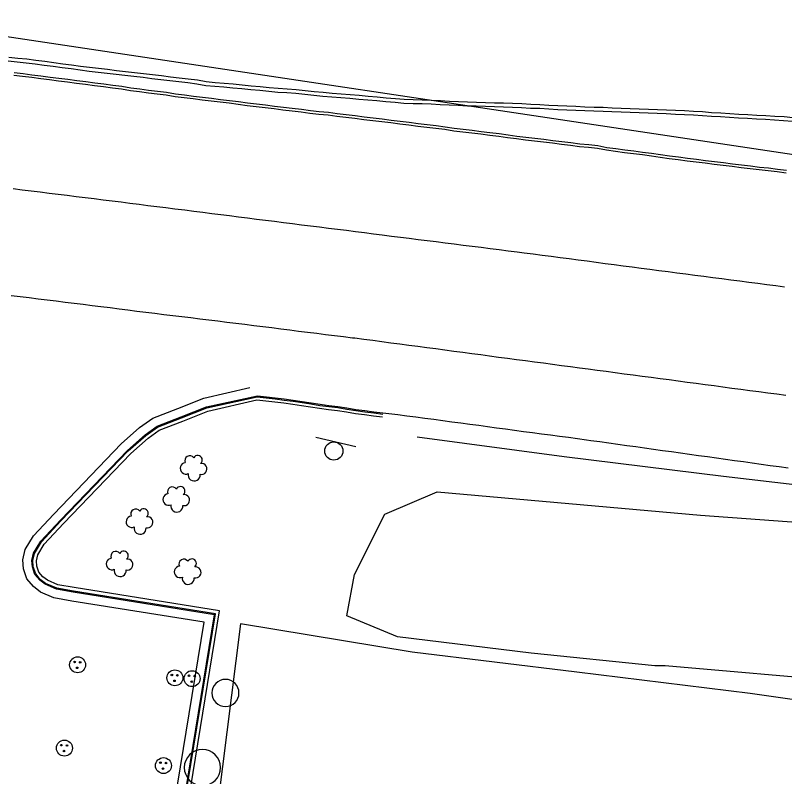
# Model space of a CAD drawing. Extents: x 1901471 to 1963503, y 756461 to 799997.
# Drawn here: x 1940495.5 to 1940580.4, y 780432.8 to 780517 of the extents above; entities that cross this region are included whole.
import ezdxf

# ---------------------------------------------------------------- set-up
doc = ezdxf.new("R2010")
doc.units = 0
for name, color, linetype in [('Default', 7, 'Continuous'), ('RD_EX_Bldg', 7, 'Continuous'), ('RD_EX_BldgApp', 7, 'Continuous'), ('RD_EX_Conc', 7, 'Continuous'), ('RD_EX_DR_Inlet', 7, 'Continuous'), ('RD_EX_Fence_Other', 7, 'Continuous'), ('RD_EX_GuardRail', 7, 'Continuous'), ('RD_EX_Misc', 7, 'Continuous'), ('RD_EX_Road', 7, 'Continuous'), ('RD_EX_UT', 7, 'Continuous'), ('RD_EX_VEG', 7, 'Continuous')]:
    doc.layers.add(name, color=color, linetype=linetype)

# ---------------------------------------------------------------- blocks, each defined once
blk = doc.blocks.new('POST')
at = {"layer": 'Default'}
for start, end in [(90, 270), (270, 90)]:
    blk.add_arc((0, 0), 0.127, start, end, dxfattribs=at)
blk = doc.blocks.new('SB2')
at = {"layer": 'RD_EX_VEG'}
for centre, radius, start, end in [((-0.72, 1.55), 1.08, 34.9763, 204.756), ((1.05, 1.7), 0.995, 308.7626, 152.0467), ((-1.56, -0.16), 1.26, 96.4518, 294.734), ((1.84, -0.28), 1.22, 256.5667, 98.1046), ((0.25, -1.6), 1.32, 166.8827, 5.7589)]:
    blk.add_arc(centre, radius, start, end, dxfattribs=at)
blk = doc.blocks.new('MH')
at = {"layer": 'RD_EX_DR_Inlet'}
for centre, radius in [((0, 0), 1.75), ((-0.66, 0.63), 0.175), ((0.56, 0.56), 0.175), ((-0.09, -0.66), 0.175)]:
    blk.add_circle(centre, radius, dxfattribs=at)
blk = doc.blocks.new('OP')
at = {"layer": 'Default'}
for start, end in [(90, 270), (270, 90)]:
    blk.add_arc((0, 0), 0.127, start, end, dxfattribs=at)
blk = doc.blocks.new('SIGN')
at = {"layer": 'RD_EX_BldgApp'}
blk.add_line((-4.52, -2.02), (4.48, -2.02), dxfattribs=at)
blk.add_circle((0, 0), 2, dxfattribs=at)

msp = doc.modelspace()

# ---------------------------------------------------------------- linework, layer by layer
at = {"layer": 'RD_EX_Conc'}
for points in [[(1940494.71, 780511.94), (1940495.7, 780511.81), (1940496.7, 780511.72), (1940497.69, 780511.59), (1940498.68, 780511.47), (1940499.67, 780511.34), (1940500.66, 780511.21), (1940501.65, 780511.08), (1940502.64, 780510.94), (1940503.63, 780510.81), (1940504.63, 780510.7), (1940505.62, 780510.58), (1940506.61, 780510.47), (1940507.6, 780510.35), (1940508.59, 780510.23), (1940509.59, 780510.12), (1940510.58, 780510), (1940511.57, 780509.88), (1940512.56, 780509.77), (1940513.55, 780509.65), (1940514.54, 780509.53), (1940515.54, 780509.41), (1940516.52, 780509.22), (1940517.52, 780509.14), (1940518.51, 780509.05), (1940519.51, 780508.97), (1940520.5, 780508.87), (1940521.5, 780508.77), (1940522.49, 780508.68), (1940523.49, 780508.58), (1940524.48, 780508.48), (1940525.48, 780508.45), (1940526.47, 780508.35), (1940527.47, 780508.25), (1940528.46, 780508.14), (1940529.45, 780508.05), (1940530.45, 780507.97), (1940530.45, 780507.97), (1940531.45, 780507.88), (1940532.44, 780507.8), (1940533.44, 780507.71), (1940534.43, 780507.63), (1940535.43, 780507.54), (1940536.42, 780507.44), (1940537.42, 780507.36), (1940538.41, 780507.27), (1940539.41, 780507.23), (1940540.41, 780507.21), (1940541.41, 780507.17), (1940542.41, 780507.12), (1940543.41, 780507.07), (1940544.41, 780507.02), (1940545.41, 780506.98), (1940546.4, 780506.95), (1940547.4, 780506.92), (1940548.4, 780506.89), (1940549.4, 780506.87), (1940550.4, 780506.82), (1940551.4, 780506.79), (1940552.4, 780506.72), (1940553.4, 780506.69), (1940554.39, 780506.63), (1940555.39, 780506.57), (1940556.39, 780506.53), (1940557.39, 780506.49), (1940558.39, 780506.45), (1940559.39, 780506.42), (1940560.39, 780506.38), (1940561.38, 780506.34), (1940562.38, 780506.3), (1940563.38, 780506.26), (1940564.38, 780506.23), (1940565.38, 780506.19), (1940566.38, 780506.15), (1940567.38, 780506.1), (1940568.38, 780506.06), (1940569.38, 780506.02), (1940570.37, 780505.96), (1940571.37, 780505.9), (1940572.37, 780505.82), (1940573.36, 780505.77), (1940574.36, 780505.71), (1940575.35, 780505.64), (1940576.35, 780505.59), (1940577.35, 780505.52), (1940578.35, 780505.48), (1940579.34, 780505.4), (1940580.34, 780505.36), (1940581.33, 780505.26)], [(1940580.64, 780499.82), (1940579.65, 780499.94), (1940578.66, 780500.06), (1940578.66, 780500.06), (1940577.66, 780500.16), (1940576.67, 780500.29), (1940575.68, 780500.41), (1940574.69, 780500.53), (1940573.69, 780500.66), (1940572.7, 780500.78), (1940571.71, 780500.9), (1940570.72, 780501.02), (1940569.73, 780501.14), (1940568.74, 780501.28), (1940567.74, 780501.41), (1940566.75, 780501.54), (1940565.76, 780501.7), (1940564.77, 780501.82), (1940563.78, 780501.94), (1940562.79, 780502.05), (1940561.8, 780502.2), (1940560.81, 780502.34), (1940559.82, 780502.53), (1940558.83, 780502.65), (1940557.83, 780502.74), (1940556.84, 780502.86), (1940555.85, 780502.99), (1940554.86, 780503.11), (1940553.87, 780503.23), (1940552.87, 780503.34), (1940551.88, 780503.47), (1940550.89, 780503.59), (1940549.9, 780503.71), (1940548.91, 780503.86), (1940547.91, 780503.98), (1940546.92, 780504.1), (1940545.93, 780504.23), (1940544.94, 780504.34), (1940543.94, 780504.46), (1940542.96, 780504.62), (1940541.96, 780504.74), (1940540.97, 780504.86), (1940539.98, 780504.98), (1940538.99, 780505.11), (1940537.99, 780505.24), (1940537, 780505.36), (1940536.01, 780505.48), (1940535.02, 780505.6), (1940534.02, 780505.72), (1940533.03, 780505.84), (1940532.04, 780505.96), (1940531.05, 780506.09), (1940530.06, 780506.21), (1940529.06, 780506.3), (1940528.07, 780506.42), (1940527.08, 780506.54), (1940526.08, 780506.66), (1940525.09, 780506.78), (1940524.1, 780506.9), (1940523.1, 780507.02), (1940522.11, 780507.14), (1940521.12, 780507.26), (1940520.13, 780507.4), (1940519.14, 780507.52), (1940518.14, 780507.64), (1940517.15, 780507.76), (1940516.16, 780507.89), (1940515.17, 780508.01), (1940515.17, 780508.01), (1940514.17, 780508.13), (1940513.18, 780508.25), (1940512.2, 780508.43), (1940511.2, 780508.55), (1940510.21, 780508.67), (1940509.23, 780508.8), (1940508.23, 780508.92), (1940507.25, 780509.09), (1940506.26, 780509.21), (1940505.27, 780509.35), (1940504.27, 780509.48), (1940503.28, 780509.6), (1940502.29, 780509.73), (1940501.3, 780509.86), (1940500.31, 780509.98), (1940499.32, 780510.11), (1940498.32, 780510.24), (1940497.33, 780510.36), (1940496.34, 780510.49), (1940495.35, 780510.62)], [(1940500.04, 780365.49), (1940502.2, 780373.29), (1940506.27, 780386.85), (1940510.27, 780406.56), (1940513.06, 780423.63), (1940517.48, 780450.73), (1940501.89, 780453.22), (1940500.05, 780453.56), (1940498.79, 780454.1), (1940498.18, 780454.56), (1940497.65, 780455.18), (1940497.37, 780456.01), (1940497.32, 780456.7), (1940497.51, 780457.54), (1940498.29, 780458.84), (1940500.46, 780461.16), (1940507.89, 780468.89), (1940509.83, 780470.62), (1940511.14, 780471.56), (1940513.8, 780472.6), (1940516.6, 780473.7), (1940522.22, 780474.91)], [(1940513.16, 780423.61), (1940517.59, 780450.81), (1940501.91, 780453.32), (1940500.08, 780453.66), (1940498.84, 780454.18), (1940498.25, 780454.63), (1940497.74, 780455.23), (1940497.47, 780456.03), (1940497.42, 780456.7), (1940497.6, 780457.51), (1940498.37, 780458.78), (1940500.53, 780461.09), (1940507.96, 780468.82), (1940509.9, 780470.54), (1940511.19, 780471.47), (1940513.83, 780472.5), (1940516.63, 780473.6), (1940522.2, 780474.79), (1940523.2, 780474.68), (1940524.19, 780474.58), (1940525.17, 780474.45), (1940526.16, 780474.31), (1940527.15, 780474.17), (1940528.14, 780474.02), (1940529.13, 780473.86), (1940530.12, 780473.74), (1940531.11, 780473.62), (1940532.1, 780473.46), (1940533.09, 780473.29), (1940534.08, 780473.16), (1940535.07, 780473.04), (1940536.06, 780472.9)], [(1940513.55, 780423.55), (1940518.05, 780451.14), (1940501.98, 780453.72), (1940500.19, 780454.04), (1940499.04, 780454.53), (1940498.53, 780454.93), (1940498.09, 780455.43), (1940497.87, 780456.11), (1940497.82, 780456.67), (1940497.98, 780457.35), (1940498.69, 780458.53), (1940500.82, 780460.81), (1940508.24, 780468.53), (1940510.15, 780470.23), (1940511.38, 780471.12), (1940513.98, 780472.13), (1940516.74, 780473.22), (1940522.17, 780474.47), (1940523.16, 780474.37), (1940524.16, 780474.26), (1940525.14, 780474.14), (1940526.13, 780474), (1940527.11, 780473.86), (1940528.1, 780473.7), (1940529.09, 780473.54), (1940530.08, 780473.42), (1940531.08, 780473.3), (1940532.06, 780473.14), (1940533.05, 780472.97), (1940534.04, 780472.84), (1940535.04, 780472.72), (1940536.03, 780472.58)]]:
    msp.add_lwpolyline(points, dxfattribs=at)
at = {"layer": 'RD_EX_Fence_Other'}
msp.add_lwpolyline([(1940659.56, 780429.98), (1940612.85, 780436.82), (1940576.65, 780442.03), (1940557.51, 780444.37), (1940539.32, 780446.57), (1940520.35, 780449.71), (1940516.87, 780421.98)], dxfattribs=at)
at = {"layer": 'RD_EX_GuardRail'}
msp.add_lwpolyline([(1940539.86, 780470.37), (1940556.11, 780468.22), (1940573.7, 780466.04), (1940590.69, 780464.04), (1940611.75, 780460.89), (1940629.94, 780458.07), (1940646.32, 780455.8), (1940661.98, 780453.44), (1940676.77, 780451.5), (1940686.4, 780450.42), (1940693.18, 780450.13), (1940700.13, 780449.75), (1940711.49, 780449.07), (1940724.74, 780448.09), (1940736.46, 780446.61), (1940757.79, 780443.68)], dxfattribs=at)
at = {"layer": 'RD_EX_Road'}
for points in [[(1940768.78, 780473.43), (1940403.21, 780528.33)], [(1940494.77, 780512.35), (1940495.76, 780512.23), (1940496.75, 780512.14), (1940497.74, 780512), (1940498.74, 780511.89), (1940499.73, 780511.76), (1940500.72, 780511.62), (1940501.71, 780511.49), (1940502.7, 780511.36), (1940503.68, 780511.23), (1940504.68, 780511.12), (1940505.67, 780511), (1940506.66, 780510.88), (1940507.65, 780510.77), (1940508.64, 780510.65), (1940509.64, 780510.53), (1940510.63, 780510.42), (1940511.62, 780510.3), (1940512.61, 780510.18), (1940513.6, 780510.07), (1940514.59, 780509.95), (1940515.59, 780509.82), (1940516.56, 780509.64), (1940517.56, 780509.56), (1940518.56, 780509.47), (1940519.55, 780509.39), (1940520.54, 780509.29), (1940521.54, 780509.19), (1940522.53, 780509.09), (1940523.53, 780509), (1940524.52, 780508.9), (1940525.52, 780508.86), (1940526.51, 780508.77), (1940527.51, 780508.67), (1940528.5, 780508.56), (1940529.49, 780508.47), (1940530.49, 780508.38), (1940530.49, 780508.38), (1940531.48, 780508.3), (1940532.48, 780508.22), (1940533.47, 780508.13), (1940534.47, 780508.05), (1940535.46, 780507.95), (1940536.46, 780507.86), (1940537.46, 780507.78), (1940538.43, 780507.69), (1940539.43, 780507.65), (1940540.43, 780507.63), (1940541.43, 780507.58), (1940542.43, 780507.54), (1940543.43, 780507.49), (1940544.43, 780507.44), (1940545.43, 780507.4), (1940546.42, 780507.37), (1940547.42, 780507.34), (1940548.41, 780507.31), (1940549.41, 780507.29), (1940550.41, 780507.24), (1940551.41, 780507.21), (1940552.41, 780507.14), (1940553.41, 780507.11), (1940554.41, 780507.05), (1940555.41, 780506.99), (1940556.41, 780506.95), (1940557.4, 780506.91), (1940558.4, 780506.87), (1940559.4, 780506.83), (1940560.4, 780506.8), (1940561.4, 780506.76), (1940562.4, 780506.72), (1940563.4, 780506.68), (1940564.4, 780506.65), (1940565.4, 780506.61), (1940566.4, 780506.57), (1940567.4, 780506.52), (1940568.39, 780506.48), (1940569.39, 780506.44), (1940570.39, 780506.38), (1940571.39, 780506.32), (1940572.38, 780506.24), (1940573.39, 780506.19), (1940574.39, 780506.13), (1940575.38, 780506.05), (1940576.38, 780506.01), (1940577.38, 780505.94), (1940578.38, 780505.9), (1940579.38, 780505.82), (1940580.38, 780505.78), (1940581.37, 780505.68)], [(1940580.61, 780499.53), (1940579.62, 780499.66), (1940578.62, 780499.77), (1940577.63, 780499.88), (1940577.63, 780499.88), (1940576.64, 780500), (1940575.64, 780500.12), (1940574.65, 780500.25), (1940573.66, 780500.37), (1940572.67, 780500.49), (1940571.67, 780500.61), (1940570.68, 780500.73), (1940569.69, 780500.86), (1940568.7, 780501), (1940567.71, 780501.12), (1940566.72, 780501.25), (1940565.73, 780501.41), (1940564.74, 780501.53), (1940563.74, 780501.65), (1940562.75, 780501.77), (1940561.76, 780501.91), (1940560.77, 780502.05), (1940559.79, 780502.24), (1940558.79, 780502.36), (1940557.8, 780502.45), (1940556.81, 780502.58), (1940555.81, 780502.7), (1940554.82, 780502.82), (1940553.83, 780502.94), (1940552.84, 780503.06), (1940551.84, 780503.18), (1940550.85, 780503.3), (1940549.86, 780503.43), (1940548.87, 780503.57), (1940547.88, 780503.69), (1940546.89, 780503.82), (1940545.89, 780503.94), (1940544.9, 780504.05), (1940543.91, 780504.18), (1940542.92, 780504.33), (1940541.93, 780504.45), (1940540.93, 780504.57), (1940539.94, 780504.69), (1940538.95, 780504.83), (1940537.96, 780504.95), (1940536.97, 780505.07), (1940535.97, 780505.19), (1940534.98, 780505.31), (1940533.99, 780505.43), (1940533, 780505.56), (1940532, 780505.68), (1940531.01, 780505.8), (1940530.02, 780505.92), (1940529.02, 780506.01), (1940528.03, 780506.13), (1940527.04, 780506.25), (1940526.05, 780506.38), (1940525.05, 780506.5), (1940524.06, 780506.62), (1940523.07, 780506.74), (1940522.08, 780506.86), (1940521.08, 780506.98), (1940520.09, 780507.12), (1940519.1, 780507.24), (1940518.11, 780507.36), (1940517.12, 780507.48), (1940516.12, 780507.6), (1940515.13, 780507.72), (1940514.14, 780507.84), (1940514.14, 780507.84), (1940513.15, 780507.96), (1940512.16, 780508.14), (1940511.17, 780508.26), (1940510.18, 780508.38), (1940509.19, 780508.51), (1940508.2, 780508.63), (1940507.21, 780508.8), (1940506.22, 780508.93), (1940505.23, 780509.06), (1940504.24, 780509.19), (1940503.25, 780509.32), (1940502.25, 780509.44), (1940501.26, 780509.57), (1940500.27, 780509.7), (1940499.28, 780509.82), (1940498.29, 780509.95), (1940497.3, 780510.08), (1940496.3, 780510.2), (1940495.31, 780510.33)], [(1940580.45, 780486.93), (1940579.46, 780487.06), (1940578.47, 780487.19), (1940577.48, 780487.32), (1940576.49, 780487.45), (1940575.5, 780487.58), (1940574.51, 780487.7), (1940573.51, 780487.83), (1940572.52, 780487.96), (1940571.53, 780488.09), (1940570.54, 780488.22), (1940569.55, 780488.35), (1940568.56, 780488.48), (1940567.57, 780488.61), (1940566.57, 780488.74), (1940565.58, 780488.87), (1940564.59, 780489), (1940563.6, 780489.13), (1940562.61, 780489.26), (1940561.62, 780489.39), (1940560.63, 780489.52), (1940559.63, 780489.65), (1940558.64, 780489.78), (1940557.65, 780489.91), (1940556.66, 780490.04), (1940555.67, 780490.17), (1940554.68, 780490.3), (1940553.69, 780490.43), (1940552.69, 780490.56), (1940551.7, 780490.69), (1940550.9, 780490.79), (1940549.91, 780490.92), (1940548.92, 780491.04), (1940547.93, 780491.17), (1940546.94, 780491.29), (1940545.94, 780491.42), (1940544.95, 780491.54), (1940543.96, 780491.67), (1940542.97, 780491.79), (1940541.98, 780491.92), (1940540.98, 780492.04), (1940539.99, 780492.17), (1940539, 780492.29), (1940538.01, 780492.42), (1940537.02, 780492.54), (1940536.02, 780492.67), (1940535.03, 780492.79), (1940534.04, 780492.92), (1940533.05, 780493.04), (1940532.06, 780493.17), (1940531.06, 780493.29), (1940530.07, 780493.42), (1940529.08, 780493.54), (1940528.09, 780493.67), (1940527.1, 780493.79), (1940526.1, 780493.92), (1940525.11, 780494.04), (1940524.12, 780494.17), (1940523.13, 780494.29), (1940522.14, 780494.42), (1940521.14, 780494.54), (1940520.15, 780494.67), (1940519.16, 780494.79), (1940518.17, 780494.92), (1940517.18, 780495.04), (1940516.18, 780495.17), (1940515.19, 780495.29), (1940514.2, 780495.42), (1940513.11, 780495.55), (1940512.12, 780495.68), (1940511.13, 780495.8), (1940510.14, 780495.93), (1940509.15, 780496.05), (1940508.15, 780496.17), (1940507.16, 780496.3), (1940506.17, 780496.42), (1940505.18, 780496.55), (1940504.19, 780496.67), (1940503.2, 780496.79), (1940502.2, 780496.92), (1940501.21, 780497.04), (1940500.22, 780497.17), (1940499.23, 780497.29), (1940498.24, 780497.41), (1940497.24, 780497.54), (1940496.25, 780497.66), (1940495.26, 780497.79)], [(1940495.03, 780486.01), (1940496.02, 780485.89), (1940497.02, 780485.77), (1940498.01, 780485.64), (1940499, 780485.52), (1940499.99, 780485.4), (1940500.99, 780485.28), (1940501.98, 780485.15), (1940502.97, 780485.03), (1940503.96, 780484.91), (1940504.95, 780484.78), (1940505.95, 780484.66), (1940506.94, 780484.54), (1940507.93, 780484.42), (1940508.92, 780484.29), (1940509.92, 780484.17), (1940510.91, 780484.05), (1940511.9, 780483.92), (1940512.89, 780483.8), (1940513.88, 780483.68), (1940514.88, 780483.56), (1940515.87, 780483.43), (1940516.86, 780483.31), (1940517.85, 780483.19), (1940518.84, 780483.06), (1940519.84, 780482.94), (1940520.83, 780482.82), (1940521.82, 780482.7), (1940522.81, 780482.57), (1940523.81, 780482.45), (1940524.8, 780482.33), (1940525.79, 780482.2), (1940526.78, 780482.08), (1940527.77, 780481.96), (1940528.77, 780481.84), (1940529.76, 780481.71), (1940530.75, 780481.59), (1940531.74, 780481.47), (1940532.74, 780481.34), (1940533, 780481.31), (1940533.99, 780481.18), (1940534.98, 780481.05), (1940535.97, 780480.91), (1940536.97, 780480.78), (1940537.96, 780480.65), (1940538.95, 780480.52), (1940539.94, 780480.39), (1940540.93, 780480.26), (1940541.92, 780480.13), (1940542.91, 780479.99), (1940543.9, 780479.86), (1940544.9, 780479.73), (1940545.89, 780479.6), (1940546.88, 780479.47), (1940547.87, 780479.34), (1940548.86, 780479.2), (1940549.85, 780479.07), (1940550.84, 780478.94), (1940551.83, 780478.81), (1940552.83, 780478.68), (1940553.82, 780478.55), (1940554.81, 780478.42), (1940555.8, 780478.28), (1940556.79, 780478.15), (1940557.78, 780478.02), (1940558.77, 780477.89), (1940559.76, 780477.76), (1940560.75, 780477.63), (1940561.75, 780477.49), (1940562.74, 780477.36), (1940563.73, 780477.23), (1940564.72, 780477.1), (1940565.71, 780476.97), (1940566.7, 780476.84), (1940567.69, 780476.71), (1940568.68, 780476.57), (1940569.68, 780476.44), (1940570.67, 780476.31), (1940571.66, 780476.18), (1940572.65, 780476.05), (1940573.64, 780475.92), (1940574.63, 780475.78), (1940575.62, 780475.65), (1940576.61, 780475.52), (1940577.61, 780475.39), (1940578.6, 780475.26), (1940579.59, 780475.13), (1940580.58, 780475)], [(1940499.04, 780365.64), (1940501.24, 780373.57), (1940505.3, 780387.1), (1940509.29, 780406.74), (1940512.07, 780423.79), (1940516.33, 780449.9), (1940501.72, 780452.24), (1940499.76, 780452.6), (1940498.28, 780453.22), (1940497.49, 780453.83), (1940496.76, 780454.68), (1940496.39, 780455.81), (1940496.31, 780456.78), (1940496.57, 780457.92), (1940497.49, 780459.44), (1940499.73, 780461.85), (1940507.19, 780469.61), (1940509.21, 780471.4), (1940510.66, 780472.45), (1940513.43, 780473.53), (1940516.31, 780474.66), (1940521.38, 780475.83)], [(1940522.22, 780474.91), (1940523.21, 780474.8), (1940524.2, 780474.7), (1940525.19, 780474.57), (1940526.18, 780474.43), (1940527.16, 780474.29), (1940528.15, 780474.14), (1940529.14, 780473.98), (1940530.13, 780473.86), (1940531.12, 780473.74), (1940532.11, 780473.58), (1940533.1, 780473.41), (1940534.09, 780473.28), (1940535.08, 780473.15), (1940536.08, 780473.02), (1940536.75, 780472.98), (1940537.74, 780472.85), (1940538.73, 780472.72), (1940539.72, 780472.59), (1940540.71, 780472.45), (1940541.71, 780472.32), (1940542.7, 780472.19), (1940543.69, 780472.05), (1940544.68, 780471.92), (1940545.67, 780471.79), (1940546.66, 780471.66), (1940547.65, 780471.52), (1940548.64, 780471.39), (1940549.63, 780471.26), (1940550.62, 780471.12), (1940551.61, 780470.99), (1940552.61, 780470.86), (1940553.6, 780470.73), (1940554.59, 780470.59), (1940555.58, 780470.46), (1940556.57, 780470.33), (1940557.56, 780470.19), (1940558.55, 780470.06), (1940559.05, 780469.99), (1940560.04, 780469.86), (1940561.03, 780469.72), (1940562.02, 780469.58), (1940563.01, 780469.44), (1940564, 780469.3), (1940564.99, 780469.17), (1940565.98, 780469.03), (1940566.97, 780468.89), (1940567.96, 780468.75), (1940568.95, 780468.61), (1940569.94, 780468.48), (1940570.93, 780468.34), (1940571.92, 780468.2), (1940572.91, 780468.06), (1940573.91, 780467.92), (1940574.9, 780467.78), (1940575.89, 780467.65), (1940576.88, 780467.51), (1940577.87, 780467.37), (1940578.86, 780467.23), (1940579.85, 780467.09), (1940580.84, 780466.96)]]:
    msp.add_lwpolyline(points, dxfattribs=at)
at = {"layer": 'RD_EX_VEG'}
msp.add_lwpolyline([(1940566.12, 780445.06), (1940552.46, 780446.47), (1940537.7, 780448.3), (1940532.1, 780450.6), (1940532.95, 780455.16), (1940536.28, 780461.85), (1940542.09, 780464.3), (1940571.15, 780461.74), (1940593.83, 780460.06), (1940614.91, 780457.72), (1940636.91, 780453.79), (1940650.61, 780447.3), (1940651.14, 780439.79), (1940645.87, 780436.22), (1940631.36, 780437.71), (1940587.55, 780443.31), (1940567.26, 780445.06)], close=True, dxfattribs=at)

# ---------------------------------------------------------------- block references
at = {"layer": 'RD_EX_Bldg', "xscale": 0.5039370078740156, "yscale": 0.5039370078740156, "rotation": 166.873509}
msp.add_blockref('SIGN', (1940530.66, 780468.82), dxfattribs=at)
at = {"layer": 'RD_EX_DR_Inlet', "xscale": 0.5039370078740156, "yscale": 0.5039370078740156}
for p in [(1940502.37, 780445.19), (1940513.11, 780443.75), (1940515.01, 780443.66), (1940500.91, 780435.99), (1940511.85, 780434.05)]:
    msp.add_blockref('MH', p, dxfattribs=at)
at = {"layer": 'RD_EX_Misc', "xscale": 11.811023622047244, "yscale": 11.811023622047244}
msp.add_blockref('POST', (1940518.69, 780442.08), dxfattribs=at)
at = {"layer": 'RD_EX_UT', "xscale": 15.748031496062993, "yscale": 15.748031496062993}
msp.add_blockref('OP', (1940516.15, 780433.83), dxfattribs=at)
at = {"layer": 'RD_EX_VEG', "xscale": 0.5019685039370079, "yscale": 0.5019685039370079}
for p in [(1940515.11, 780466.98), (1940513.2, 780463.53), (1940509.14, 780461.08), (1940506.94, 780456.41), (1940514.46, 780455.54)]:
    msp.add_blockref('SB2', p, dxfattribs=at)

doc.saveas('drawing.dxf')
